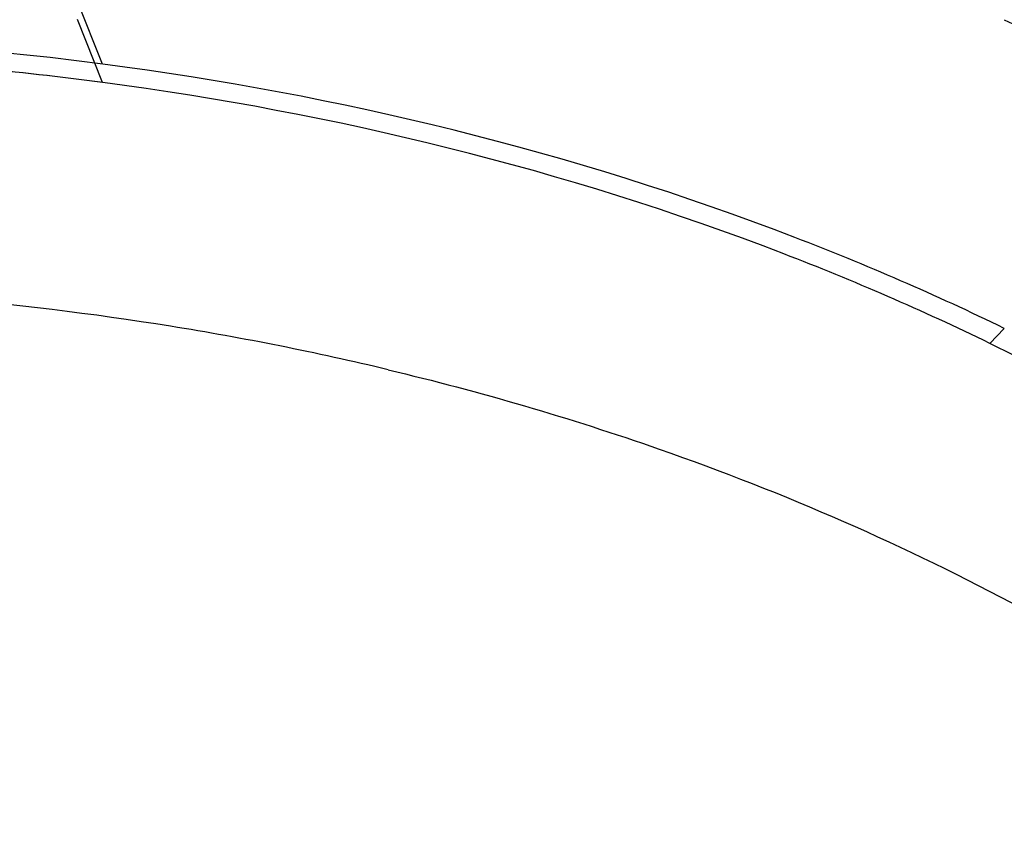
# Paper-space layout 'Sheet' of a CAD drawing. Header units: inches. Extents: x 0.2 to 10.8, y 0.2 to 8.3.
# Tile 506 of 545: x 7.763 to 7.916, y 6.611 to 6.737. Entities that reach past the tile are written whole.
import ezdxf

# ---------------------------------------------------------------- set-up
doc = ezdxf.new("R2010")
doc.units = ezdxf.units.IN
doc.header["$MEASUREMENT"] = 0
doc.layers.get('0').update_dxf_attribs({"lineweight": 5})

psp = doc.layouts.new('Sheet')

# ---------------------------------------------------------------- linework, layer by layer
at = {"color": 0, "linetype": 'ByBlock', "lineweight": -3}
for p, q in [((7.775877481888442, 6.729697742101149), (7.771979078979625, 6.739499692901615)), ((7.775877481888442, 6.726869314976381), (7.771979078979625, 6.736671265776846)), ((7.91415217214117, 6.686234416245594), (7.916421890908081, 6.688563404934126))]:
    psp.add_line(p, q, dxfattribs=at)
for centre, radius, start, end in [((7.709877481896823, 6.221332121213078), 0.5126798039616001, 82.59960315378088, 97.40039684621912), ((7.710550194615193, 6.231283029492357), 0.4998734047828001, 82.49066834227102, 84.78253431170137), ((7.710537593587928, 6.231187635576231), 0.4999696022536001, 82.48754579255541, 84.78208973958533), ((7.710077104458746, 6.212645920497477), 0.4823407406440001, 80.88770639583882, 89.72712865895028), ((7.71332750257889, 6.233909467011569), 0.4608308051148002, 76.56471856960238, 80.86804605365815), ((7.753330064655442, 6.35514689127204), 0.3680797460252, 57.05756444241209, 64.09234848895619)]:
    psp.add_arc(centre, radius, start, end, dxfattribs=at)
psp.add_open_spline([(7.916421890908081, 6.736646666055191), (7.93060687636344, 6.729734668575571), (7.944410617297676, 6.721957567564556), (7.95759970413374, 6.713295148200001)], degree=3, dxfattribs=at)
for points, knots in [([(7.916421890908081, 6.688563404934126), (7.905762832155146, 6.693757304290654), (7.860827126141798, 6.713210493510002), (7.812671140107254, 6.724946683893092), (7.775911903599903, 6.729741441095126)], [0, 0, 0, 0, 0.2423399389, 1, 1, 1, 1]), ([(7.91415217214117, 6.686234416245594), (7.903661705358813, 6.691346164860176), (7.859444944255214, 6.710499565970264), (7.81207138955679, 6.722094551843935), (7.775904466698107, 6.726865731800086)], [0, 0, 0, 0, 0.2423601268, 1, 1, 1, 1]), ([(7.820400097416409, 6.682128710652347), (7.834663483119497, 6.678717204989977), (7.888058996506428, 6.663181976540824), (7.938749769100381, 6.636756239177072), (7.970500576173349, 6.610863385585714)], [0, 0, 0, 0, 0.2636014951, 1, 1, 1, 1])]:
    psp.add_open_spline(points, degree=3, knots=knots, dxfattribs=at)

doc.saveas('drawing.dxf')
